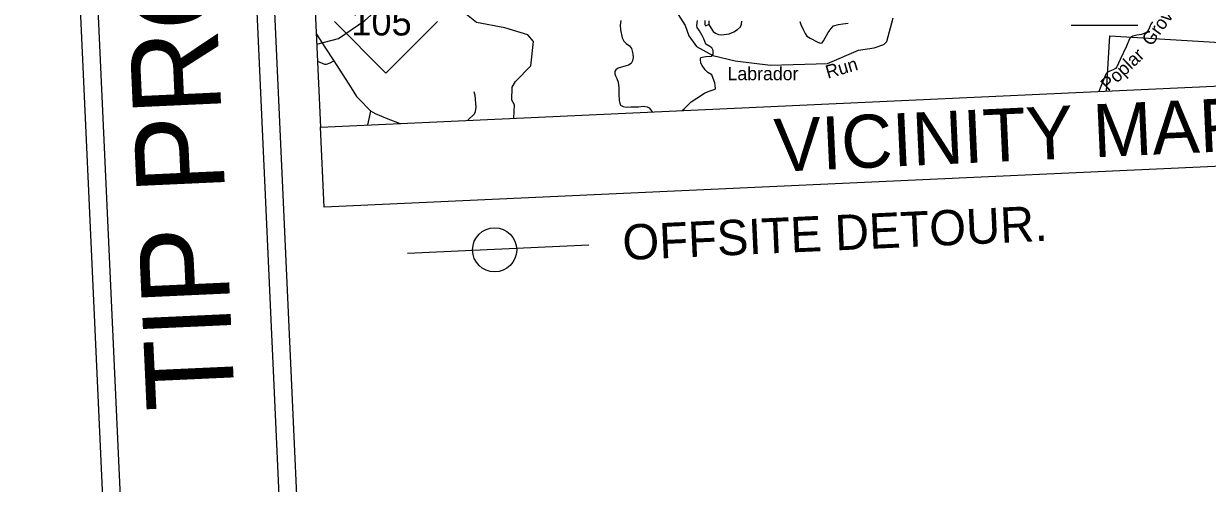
# Model space of a CAD drawing. Extents: x 1190067 to 1192950, y 891516 to 893460.
# Drawn here: x 1190784.1 to 1191052.1, y 892989.3 to 893093.4 of the extents above; entities that cross this region are included whole.
import ezdxf

# ---------------------------------------------------------------- set-up
doc = ezdxf.new("R2010")
doc.units = 0
for name, color, linetype in [('Default', 7, 'Continuous'), ('Prop DSN Text', 7, 'Continuous'), ('Prop Horizontal Alignment', 7, 'Continuous'), ('Sheet Title CELL', 7, 'Continuous')]:
    doc.layers.add(name, color=color, linetype=linetype)

msp = doc.modelspace()

# ---------------------------------------------------------------- linework, layer by layer
at = {"layer": 'Default'}
for p, q in [((1190866.09, 893082.23), (1190854.43, 893093.88)), ((1190877.74, 893093.88), (1190866.09, 893082.23)), ((1191021.2, 893093.06), (1191036.33, 893093.06))]:
    msp.add_line(p, q, dxfattribs=at)
for points in [[(1191029.27, 893078.13), (1191029.98, 893090.66), (1191057.48, 893089.03), (1191059.04, 893118.58), (1191077.17, 893119.53), (1191081.87, 893166.61), (1191078.77, 893182.53), (1191096.87, 893187.19), (1191140.63, 893185.93), (1191139.74, 893163.32), (1191165.93, 893161.29), (1191163.96, 893125.35), (1191170.1, 893124.83)], [(1190923.93, 893108.61), (1190933.87, 893093.01), (1190934.69, 893090.64), (1190936.37, 893088.25), (1190940.12, 893086.22), (1190945.19, 893084.97), (1190953.19, 893084.01), (1190966.04, 893084.39), (1190973.12, 893087.4), (1190976.64, 893087.91), (1190978.85, 893088.72), (1190979.46, 893089.4), (1190980.91, 893094.77)], [(1190895.07, 893071.99), (1190895.16, 893075.06), (1190894.6, 893076.1), (1190894.67, 893079.03), (1190895.44, 893080.28), (1190898.89, 893083.89), (1190899.48, 893089.39), (1190898.21, 893090.91), (1190892.99, 893092.51), (1190886.6, 893093.67), (1190884.33, 893095.5), (1190882.67, 893099.21), (1190883.24, 893103.85)], [(1190850.43, 893088.76), (1190855.37, 893090.04), (1190861.32, 893094.12), (1190868.05, 893100.19), (1190869.71, 893100.44)], [(1190919.25, 893094.17), (1190919.12, 893093.06), (1190919.21, 893092.01), (1190919.59, 893090.23), (1190919.94, 893089.44), (1190920.45, 893088.93)], [(1190933.14, 893073.74), (1190933.61, 893074.13), (1190935.2, 893075.69), (1190936.5, 893076.54), (1190938.2, 893077.67), (1190939.01, 893078.02), (1190939.75, 893078.27), (1190940.6, 893078.55), (1190940.74, 893078.83), (1190940.56, 893080.03), (1190940.21, 893081.02), (1190939.86, 893081.8), (1190938.97, 893082.36), (1190938.37, 893082.93), (1190937.7, 893083.92), (1190937.35, 893084.45), (1190937.32, 893085.37), (1190937.42, 893085.76), (1190938.06, 893085.93), (1190938.48, 893086), (1190939.75, 893086.07), (1190940.03, 893086.25), (1190940.18, 893086.53), (1190940.18, 893086.92), (1190940.18, 893087.31), (1190939.89, 893087.91), (1190939.4, 893088.23), (1190938.52, 893088.79), (1190938.07, 893090), (1190937.72, 893090.7), (1190937.09, 893091.8), (1190936.56, 893092.54), (1190936.45, 893093.03), (1190936.63, 893094.16)], [(1190938.29, 893094.13), (1190938.29, 893093.25), (1190938.46, 893092.89), (1190939.13, 893093.21)], [(1190939.22, 893094.07), (1190939.19, 893093.25), (1190939.63, 893092.48), (1190940.18, 893091.65), (1190940.73, 893091.29), (1190941.42, 893090.94)], [(1190941.42, 893090.94), (1190942.05, 893090.88), (1190943.79, 893091.13), (1190944.89, 893091.57), (1190945.71, 893092.06), (1190946.34, 893092.7), (1190946.62, 893093.33), (1190946.67, 893093.96)], [(1190959.78, 893093.88), (1190960.06, 893093.22), (1190960.55, 893092.09), (1190960.99, 893091.16), (1190961.35, 893090.6), (1190962.15, 893090.11), (1190963.88, 893089.2), (1190964.45, 893089.01), (1190964.83, 893089.04), (1190965.19, 893089.53), (1190966.21, 893091.43), (1190966.87, 893092.34), (1190967.45, 893092.89), (1190968.52, 893093.25), (1190969.56, 893093.39), (1190970.78, 893093.55)], [(1191039.68, 893093.81), (1191039.27, 893093.28), (1191038.81, 893092.17), (1191038.44, 893091.57), (1191037.95, 893091.25), (1191037.13, 893091), (1191036.14, 893090.81), (1191035.22, 893090.61), (1191034.73, 893090.31), (1191034.46, 893090.01), (1191033.75, 893088.35), (1191032.35, 893085.29), (1191031.57, 893083.65), (1191031.29, 893083.24), (1191030.76, 893082.99), (1191029.96, 893082.64), (1191029.41, 893082.34), (1191029.07, 893081.97), (1191027.47, 893078.05)], [(1190850.33, 893091.01), (1190852.23, 893088.06), (1190854.26, 893084.96)], [(1190920.45, 893088.93), (1190921.21, 893088.42), (1190921.69, 893087.79), (1190922.02, 893086.61), (1190922.05, 893085.72), (1190921.93, 893084.96), (1190921.58, 893084.39), (1190921.01, 893084.01), (1190919.42, 893083.56), (1190918.63, 893083.31), (1190918.12, 893082.93), (1190917.93, 893082.58), (1190917.93, 893082.04), (1190918.09, 893081.6), (1190918.37, 893080.96), (1190918.66, 893080.2), (1190918.79, 893078.9), (1190918.79, 893077.4), (1190918.88, 893076.01), (1190919.04, 893075.37), (1190919.2, 893074.96), (1190919.8, 893074.64), (1190920.5, 893074.48), (1190921.55, 893074.58), (1190923.29, 893074.61), (1190924.37, 893074.7), (1190925.2, 893074.58), (1190925.67, 893074.32), (1190926.36, 893073.43)], [(1190850.61, 893084.95), (1190852.15, 893084.27), (1190852.65, 893084.27), (1190853.43, 893084.55), (1190854.26, 893084.96)], [(1190854.26, 893084.96), (1190858.19, 893078.9), (1190859.42, 893076.94), (1190860.7, 893075.66), (1190861.81, 893074.41), (1190862.6, 893073.67)], [(1190884.65, 893071.52), (1190886.15, 893073.02), (1190886.38, 893073.53), (1190886.49, 893074.52), (1190886.26, 893077.11), (1190886.06, 893077.96)], [(1190862.6, 893073.67), (1190862.38, 893072.51), (1190861.89, 893070.48)], [(1190862.6, 893073.67), (1190863.66, 893073.1), (1190866.5, 893071.88), (1190869.27, 893070.81)]]:
    msp.add_lwpolyline(points, dxfattribs=at)
at = {"layer": 'Prop DSN Text'}
msp.add_lwpolyline([(1191159.03, 893366.78), (1190838.38, 893352.11), (1190851.29, 893069.99), (1191171.94, 893084.66)], dxfattribs=at)
msp.add_lwpolyline([(1191159.03, 893366.78), (1190838.38, 893352.11), (1190851.29, 893069.99), (1191171.94, 893084.66)], dxfattribs=at)
msp.add_lwpolyline([(1191159.03, 893366.78), (1190838.38, 893352.11), (1190851.29, 893069.99), (1191171.94, 893084.66)], dxfattribs=at)
msp.add_lwpolyline([(1190851.29, 893069.99), (1191171.94, 893084.66), (1191172.77, 893066.53), (1190852.12, 893051.86)], close=True, dxfattribs=at)
msp.add_circle((1190890.7, 893042.16), 5, dxfattribs=at)
at = {"layer": 'Prop Horizontal Alignment'}
msp.add_line((1190870.96, 893041.42), (1190912.06, 893043.3), dxfattribs=at)
at = {"layer": 'Sheet Title CELL'}
for p, q in [((1190861.5, 892558.86), (1190824.2, 893374.01)), ((1190858.73, 892706.89), (1190828.2, 893374.19))]:
    msp.add_line(p, q, dxfattribs=at)
for points in [[(1190784.06, 893376.18), (1190821.72, 892553.04)], [(1190784.06, 893376.18), (1190821.72, 892553.04)], [(1190788.25, 893372.36), (1190825.53, 892557.21)]]:
    msp.add_lwpolyline(points, dxfattribs=at)

# ---------------------------------------------------------------- texts
at = {"layer": 'Default'}
for s, height, p in [('105', 6.125, (1190858.25, 893090.74)), ('Labrador', 3, (1190943.43, 893080.61))]:
    msp.add_text(s, height=height, dxfattribs=at).set_placement(p)
for s, rotation, p in [('Grove', 53.8803, (1191039.39, 893088.13)), ('Poplar', 43.5755, (1191029.63, 893077.98)), ('Run', 16.217, (1190966.12, 893080.94))]:
    msp.add_text(s, height=3, rotation=rotation, dxfattribs=at).set_placement(p)
at = {"layer": 'Prop DSN Text'}
for s, height, p in [('VICINITY MAP', 12, (1190954.28, 893059.83)), ('OFFSITE DETOUR.', 8, (1190919.82, 893039.84))]:
    msp.add_text(s, height=height, rotation=2.6195, dxfattribs=at).set_placement(p)
at = {"layer": 'Sheet Title CELL'}
msp.add_text('TIP PROJECT:', height=20, rotation=92.6195, dxfattribs=at).set_placement((1190831.9, 893006.37))

doc.saveas('drawing.dxf')
